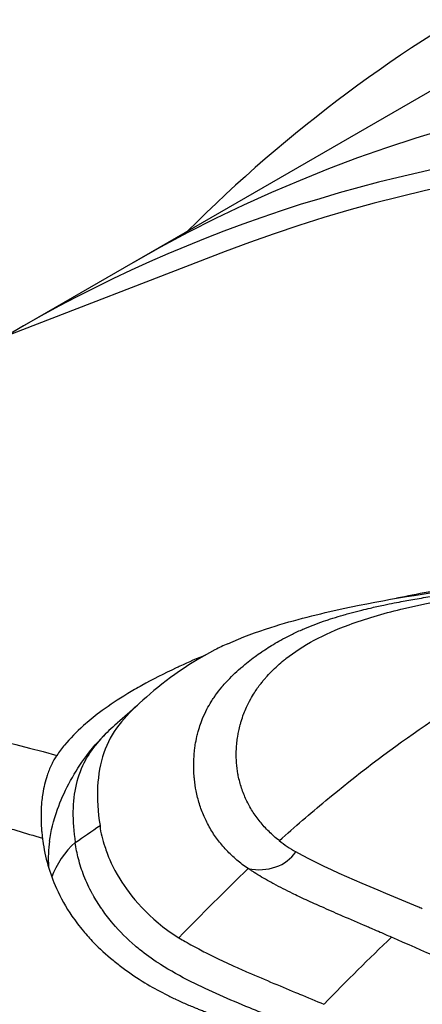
# Model space of a CAD drawing. Header units: millimetres. Extents: x 0 to 4378, y 0 to 2376.
# Tile 639 of 656: x 2596.05 to 2599.81, y 1983.57 to 1992.78. Entities that reach past the tile are written whole.
import ezdxf

# ---------------------------------------------------------------- set-up
doc = ezdxf.new("R2010")
doc.units = ezdxf.units.MM
doc.header["$LTSCALE"] = 0.2
doc.layers.add('01_Object Line', color=4, linetype='Continuous')

# ---------------------------------------------------------------- blocks, each defined once
blk = doc.blocks.new('A$C0a0b2bc4')
for p, q in [((-137.5161217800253, 1133.197269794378), (-141.7587624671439, 1130.747780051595)), ((-139.8400966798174, 1131.461998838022), (-152.5865633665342, 1126.544396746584)), ((-141.4944466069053, 1125.778580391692), (-141.4944466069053, 1125.710949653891)), ((-139.0976952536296, 1125.802480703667), (-139.0977651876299, 1125.802457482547)), ((-139.540365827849, 1125.636822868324), (-139.5404678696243, 1125.636780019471)), ((-140.6727050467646, 1124.960786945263), (-140.6726811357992, 1124.960806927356))]:
    blk.add_line(p, q)
for centre, major_axis, ratio, start_param, end_param in [((-121.1981022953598, 1097.585161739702), (19.5000000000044, -33.77499074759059), 0.5773502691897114, 0, 3.141592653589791), ((-122.2587624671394, 1096.972789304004), (19.50000000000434, -33.77499074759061), 0.5773502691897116, 6.276472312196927, 9.43149095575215), ((-122.2587624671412, 1096.972789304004), (-19.40849923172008, 33.61650676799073), 0.5773502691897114, 5.510668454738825, 6.192985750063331), ((-135.6605070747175, 1128.35495882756), (-3.968025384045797, -2.051040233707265), 0.4764788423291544, 0.2117251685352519, 0.2911001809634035), ((-139.5356216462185, 1126.011582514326), (-0.3986629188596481, 0.03881168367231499), 0.8239261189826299, 1.425128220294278, 2.740369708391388), ((-248.4987527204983, 383.8817336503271), (-116.0826728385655, -743.7781234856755), 0.07458873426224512, 3.237853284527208, 3.247290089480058)]:
    blk.add_ellipse(centre, major_axis=major_axis, ratio=ratio, start_param=start_param, end_param=end_param)
for points, knots in [([(-118.0161217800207, 1132.037473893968), (-120.7675799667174, 1133.585626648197), (-123.4998496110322, 1134.653086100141), (-128.5668448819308, 1135.716485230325), (-130.8824522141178, 1135.777130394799), (-134.4573014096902, 1135.125598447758), (-135.8079754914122, 1134.657901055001), (-138.2002196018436, 1133.376080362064), (-139.2512994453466, 1132.592158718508), (-140.1920808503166, 1131.652140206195)], [1.000000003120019e-06, 1.000000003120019e-06, 1.000000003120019e-06, 1.000000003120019e-06, 1.167440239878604, 1.167440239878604, 2.250649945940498, 2.250649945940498, 2.983249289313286, 2.983249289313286, 3.662658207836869, 3.662658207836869, 3.662658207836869, 3.662658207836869]), ([(-139.8158283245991, 1127.794689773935), (-139.6852306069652, 1127.853577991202), (-139.5493531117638, 1127.902978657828), (-139.1872644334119, 1128.018543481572), (-138.960017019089, 1128.074782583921), (-138.3408035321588, 1128.208687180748), (-137.9564912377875, 1128.268877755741), (-137.2100010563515, 1128.363944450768), (-136.8616380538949, 1128.39847322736), (-136.4175127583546, 1128.42305509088), (-136.3243290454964, 1128.427307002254), (-136.134626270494, 1128.433775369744), (-136.0389095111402, 1128.435670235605), (-135.8400869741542, 1128.436661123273), (-135.7371984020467, 1128.435696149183), (-135.6346085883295, 1128.433238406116)], [0, 0, 0, 0, 0.0433293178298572, 0.0433293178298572, 0.1165032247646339, 0.1165032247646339, 0.246456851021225, 0.246456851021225, 0.3524355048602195, 0.3524355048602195, 0.3803042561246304, 0.3803042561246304, 0.409450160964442, 0.409450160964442, 0.4402949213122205, 0.4402949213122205, 0.4402949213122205, 0.4402949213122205]), ([(-133.0534808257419, 1128.060865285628), (-133.1860423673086, 1128.111321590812), (-133.3255831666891, 1128.15749116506), (-133.4713679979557, 1128.199189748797), (-133.5366836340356, 1128.21787186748), (-133.6032527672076, 1128.235657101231), (-133.6710099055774, 1128.252531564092), (-133.780419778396, 1128.279779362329), (-133.892929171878, 1128.304651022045), (-134.0082668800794, 1128.327095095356), (-134.1234900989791, 1128.349516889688), (-134.2415350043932, 1128.369516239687), (-134.3621220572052, 1128.387061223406), (-134.3879717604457, 1128.390822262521), (-134.4139381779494, 1128.39447065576), (-134.4400184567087, 1128.398006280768), (-134.597185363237, 1128.419312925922), (-134.757998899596, 1128.43645781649), (-134.9217452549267, 1128.449489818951), (-134.9845211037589, 1128.454485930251), (-135.0477282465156, 1128.458877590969), (-135.1113272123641, 1128.462667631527), (-135.2711385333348, 1128.47219123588), (-135.433419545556, 1128.477915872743), (-135.597533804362, 1128.479919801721), (-135.6978424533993, 1128.481144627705), (-135.7988360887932, 1128.480979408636), (-135.9003688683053, 1128.479440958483), (-135.9545693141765, 1128.478619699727), (-136.0089235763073, 1128.477407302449), (-136.0634092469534, 1128.475808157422), (-136.2137504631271, 1128.471395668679), (-136.3645252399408, 1128.464056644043), (-136.5152659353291, 1128.453937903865), (-136.580110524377, 1128.449585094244), (-136.6449489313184, 1128.444717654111), (-136.709744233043, 1128.439346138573), (-136.8451891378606, 1128.428117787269), (-136.9804450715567, 1128.414684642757), (-137.1151673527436, 1128.399146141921), (-137.2388442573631, 1128.384881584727), (-137.3620708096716, 1128.368843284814), (-137.4845833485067, 1128.351113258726), (-137.4955774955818, 1128.349522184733), (-137.5065658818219, 1128.347917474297), (-137.5175483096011, 1128.346299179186), (-137.6605935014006, 1128.325221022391), (-137.8026322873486, 1128.301844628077), (-137.943248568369, 1128.276291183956), (-138.0427089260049, 1128.258216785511), (-138.1410488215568, 1128.23912756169), (-138.2381525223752, 1128.219079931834)], [-1.06416517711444, -1.06416517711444, -1.06416517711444, -1.06416517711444, -1.00798386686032, -1.00798386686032, -1.00798386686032, -0.982813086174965, -0.982813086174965, -0.982813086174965, -0.942168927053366, -0.942168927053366, -0.942168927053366, -0.901565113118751, -0.901565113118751, -0.901565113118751, -0.892861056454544, -0.892861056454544, -0.892861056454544, -0.840408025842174, -0.840408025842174, -0.840408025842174, -0.820298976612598, -0.820298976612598, -0.820298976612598, -0.76976900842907, -0.76976900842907, -0.76976900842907, -0.738884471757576, -0.738884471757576, -0.738884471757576, -0.722397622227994, -0.722397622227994, -0.722397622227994, -0.676905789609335, -0.676905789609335, -0.676905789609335, -0.65733642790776, -0.65733642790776, -0.65733642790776, -0.616429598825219, -0.616429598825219, -0.616429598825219, -0.578876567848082, -0.578876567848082, -0.578876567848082, -0.575506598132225, -0.575506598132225, -0.575506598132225, -0.531613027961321, -0.531613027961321, -0.531613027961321, -0.5005663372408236, -0.5005663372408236, -0.5005663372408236, -0.5005663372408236]), ([(-139.6266047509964, 1125.69160005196), (-139.6648431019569, 1125.717549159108), (-139.6994716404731, 1125.743976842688), (-139.7319297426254, 1125.771454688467), (-139.7666447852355, 1125.800843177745), (-139.7988775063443, 1125.831432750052), (-139.8287084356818, 1125.863075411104), (-139.8588907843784, 1125.89509083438), (-139.8866148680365, 1125.928184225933), (-139.9119841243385, 1125.962211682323), (-139.937621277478, 1125.996598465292), (-139.9608535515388, 1126.031939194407), (-139.9817809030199, 1126.068076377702), (-139.9929805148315, 1126.087415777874), (-140.0035202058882, 1126.106983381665), (-140.0134198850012, 1126.126757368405), (-140.0221911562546, 1126.14427743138), (-140.0304604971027, 1126.161955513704), (-140.0382363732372, 1126.179778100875), (-140.0549410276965, 1126.218065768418), (-140.0693674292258, 1126.257020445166), (-140.0815797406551, 1126.296482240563), (-140.0939102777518, 1126.336326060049), (-140.1039850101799, 1126.376687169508), (-140.111983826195, 1126.417500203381), (-140.1190558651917, 1126.453584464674), (-140.1245014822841, 1126.49002114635), (-140.1281936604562, 1126.526478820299), (-140.1287198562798, 1126.531674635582), (-140.1292105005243, 1126.536870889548), (-140.1296652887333, 1126.542066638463), (-140.1318024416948, 1126.566482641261), (-140.1331304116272, 1126.590892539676), (-140.1337655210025, 1126.615527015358), (-140.1342721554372, 1126.635178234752), (-140.1343687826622, 1126.654971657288), (-140.1341038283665, 1126.674997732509), (-140.1337423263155, 1126.702321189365), (-140.1326824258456, 1126.730020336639), (-140.1307152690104, 1126.757443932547), (-140.1301082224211, 1126.765906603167), (-140.129415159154, 1126.774345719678), (-140.128629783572, 1126.78274780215), (-140.1280298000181, 1126.789166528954), (-140.1273740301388, 1126.795563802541), (-140.1266616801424, 1126.801928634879), (-140.1249166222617, 1126.817520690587), (-140.122831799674, 1126.832918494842), (-140.1204083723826, 1126.848165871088), (-140.1162198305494, 1126.874518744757), (-140.1110460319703, 1126.900425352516), (-140.105023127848, 1126.926105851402), (-140.1013244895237, 1126.941876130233), (-140.0973120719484, 1126.957569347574), (-140.0929892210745, 1126.973146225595), (-140.0911058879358, 1126.979932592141), (-140.0891634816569, 1126.986696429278), (-140.0871619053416, 1126.993435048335), (-140.0806675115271, 1127.015299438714), (-140.0734954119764, 1127.036977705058), (-140.065616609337, 1127.058389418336), (-140.0610617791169, 1127.070767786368), (-140.0562709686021, 1127.083057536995), (-140.0512457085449, 1127.095261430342), (-140.0391731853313, 1127.124579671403), (-140.0257440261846, 1127.153397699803), (-140.0109736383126, 1127.181741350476), (-139.9987268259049, 1127.205242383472), (-139.9855585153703, 1127.228417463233), (-139.9714794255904, 1127.251252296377), (-139.9629667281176, 1127.26505901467), (-139.9541211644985, 1127.278741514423), (-139.9449460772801, 1127.292298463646), (-139.9410140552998, 1127.298108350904), (-139.9370215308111, 1127.303895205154), (-139.9329676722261, 1127.309660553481), (-139.9142762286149, 1127.336243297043), (-139.8942840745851, 1127.362357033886), (-139.8728842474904, 1127.38799808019), (-139.8715905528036, 1127.389548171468), (-139.8702917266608, 1127.391096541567), (-139.8689877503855, 1127.392643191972), (-139.8563275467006, 1127.407659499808), (-139.8431885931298, 1127.422513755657), (-139.8296349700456, 1127.437211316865), (-139.8093629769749, 1127.459194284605), (-139.7881642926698, 1127.480827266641), (-139.7660815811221, 1127.50215116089), (-139.7439988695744, 1127.523475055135), (-139.7210330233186, 1127.544489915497), (-139.6971946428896, 1127.565236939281), (-139.6943187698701, 1127.567739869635), (-139.6914301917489, 1127.570238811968), (-139.68852901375, 1127.572733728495), (-139.6685063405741, 1127.589952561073), (-139.6478870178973, 1127.606979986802), (-139.626692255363, 1127.623819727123), (-139.605497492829, 1127.640659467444), (-139.5837275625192, 1127.657311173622), (-139.5613594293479, 1127.673773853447), (-139.5417421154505, 1127.688211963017), (-139.5215893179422, 1127.702542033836), (-139.5009573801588, 1127.716703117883), (-139.4910220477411, 1127.723522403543), (-139.4809751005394, 1127.730302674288), (-139.4708200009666, 1127.737038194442), (-139.4498081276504, 1127.75097463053), (-139.4283341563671, 1127.764718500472), (-139.4063049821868, 1127.778217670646), (-139.3840141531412, 1127.791877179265), (-139.3611930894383, 1127.805289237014), (-139.3378821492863, 1127.818438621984), (-139.3131174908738, 1127.832408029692), (-139.2878000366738, 1127.846081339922), (-139.2618668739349, 1127.859457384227), (-139.2455935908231, 1127.867850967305), (-139.2290769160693, 1127.876127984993), (-139.2122911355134, 1127.884292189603), (-139.2051185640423, 1127.887780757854), (-139.1978967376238, 1127.891248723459), (-139.1906348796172, 1127.894691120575), (-139.1730400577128, 1127.903031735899), (-139.1551943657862, 1127.911229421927), (-139.1370965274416, 1127.919280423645), (-139.1212772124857, 1127.926317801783), (-139.1052651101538, 1127.933243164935), (-139.0890567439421, 1127.940056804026), (-139.0578599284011, 1127.9531712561), (-139.0259383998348, 1127.965871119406), (-138.9932999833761, 1127.978160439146), (-138.962499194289, 1127.989757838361), (-138.9310585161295, 1128.00099021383), (-138.8990110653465, 1128.011863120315), (-138.8848313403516, 1128.016673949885), (-138.8705333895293, 1128.021414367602), (-138.8561212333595, 1128.026085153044), (-138.82515904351, 1128.036119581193), (-138.7937747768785, 1128.045815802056), (-138.7619719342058, 1128.055202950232), (-138.7464016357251, 1128.059798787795), (-138.7307323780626, 1128.064320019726), (-138.7149681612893, 1128.068769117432), (-138.6973804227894, 1128.073732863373), (-138.679674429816, 1128.07860680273), (-138.6618590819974, 1128.08339369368), (-138.6296950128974, 1128.092036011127), (-138.5971654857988, 1128.100397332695), (-138.5642788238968, 1128.108507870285), (-138.5375120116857, 1128.115109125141), (-138.5105119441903, 1128.121543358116), (-138.4833003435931, 1128.127823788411), (-138.4631974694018, 1128.132463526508), (-138.4429804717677, 1128.137019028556), (-138.4226655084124, 1128.141494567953), (-138.4014819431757, 1128.146161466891), (-138.3801876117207, 1128.150742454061), (-138.3587804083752, 1128.155246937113), (-138.3418902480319, 1128.158800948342), (-138.3249298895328, 1128.16230734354), (-138.3078994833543, 1128.165769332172), (-138.2770034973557, 1128.172049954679), (-138.245877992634, 1128.178184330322), (-138.2145270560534, 1128.18418841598), (-138.1657095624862, 1128.193537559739), (-138.1163043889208, 1128.202558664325), (-138.0664108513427, 1128.211300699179), (-138.013074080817, 1128.220646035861), (-137.95919942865, 1128.229679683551), (-137.904890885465, 1128.238412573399), (-137.8690504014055, 1128.24417577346), (-137.8330217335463, 1128.249807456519), (-137.7968419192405, 1128.255306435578), (-137.7907648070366, 1128.256230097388), (-137.7846834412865, 1128.257150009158), (-137.7785980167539, 1128.258066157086), (-137.7477665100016, 1128.262707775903), (-137.7168083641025, 1128.267256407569), (-137.6857334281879, 1128.271710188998), (-137.6371620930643, 1128.278671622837), (-137.5883053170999, 1128.28540153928), (-137.5392026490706, 1128.291890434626), (-137.479216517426, 1128.299817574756), (-137.4188638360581, 1128.30738479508), (-137.358187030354, 1128.314583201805), (-137.3352843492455, 1128.317300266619), (-137.3123353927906, 1128.31996475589), (-137.2893420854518, 1128.322575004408), (-137.2297318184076, 1128.329342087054), (-137.1698227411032, 1128.335741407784), (-137.1097327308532, 1128.34170406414), (-137.0880952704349, 1128.343851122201), (-137.0664328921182, 1128.3459413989), (-137.0447518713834, 1128.34797123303), (-137.0189232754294, 1128.350389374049), (-136.9930682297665, 1128.3527216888), (-136.9671883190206, 1128.354977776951), (-136.9156001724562, 1128.35947498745), (-136.8639175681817, 1128.363669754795), (-136.8121610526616, 1128.367644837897), (-136.7504779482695, 1128.372382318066), (-136.6886713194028, 1128.376828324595), (-136.6268403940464, 1128.380591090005), (-136.60789607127, 1128.381743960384), (-136.5889493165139, 1128.382832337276), (-136.5700031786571, 1128.383844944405), (-136.5524448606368, 1128.384783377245), (-136.5348870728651, 1128.385656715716), (-136.5173312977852, 1128.386468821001), (-136.4883952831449, 1128.387807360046), (-136.4594677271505, 1128.388979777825), (-136.4305624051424, 1128.390005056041), (-136.4002828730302, 1128.391079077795), (-136.3700381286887, 1128.391990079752), (-136.3398302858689, 1128.392761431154), (-136.3311285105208, 1128.392983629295), (-136.3224297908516, 1128.393194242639), (-136.3137341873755, 1128.393393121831), (-136.2472093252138, 1128.394914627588), (-136.1808774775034, 1128.395747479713), (-136.1148496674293, 1128.395809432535), (-136.0977571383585, 1128.395825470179), (-136.0806849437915, 1128.395789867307), (-136.063634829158, 1128.395702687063), (-136.0072087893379, 1128.395414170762), (-135.9510221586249, 1128.394561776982), (-135.8951329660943, 1128.393148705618), (-135.8231042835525, 1128.391327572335), (-135.7515703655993, 1128.388574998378), (-135.6806401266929, 1128.384878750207), (-135.6104628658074, 1128.381221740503), (-135.5408769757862, 1128.376639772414), (-135.4720444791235, 1128.371114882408), (-135.4037736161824, 1128.365635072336), (-135.336205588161, 1128.359237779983), (-135.2694234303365, 1128.351926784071), (-135.2188140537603, 1128.346386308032), (-135.1686555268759, 1128.340321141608), (-135.118977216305, 1128.333733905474), (-135.103531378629, 1128.331685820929), (-135.0881339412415, 1128.329587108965), (-135.0727861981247, 1128.327437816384), (-135.0084254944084, 1128.318424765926), (-134.9449393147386, 1128.308521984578), (-134.8824153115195, 1128.297736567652), (-134.8201908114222, 1128.287002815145), (-134.7589179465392, 1128.275394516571), (-134.6987446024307, 1128.262922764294)], [6.83820968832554, 6.83820968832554, 6.83820968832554, 6.83820968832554, 7.03519632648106, 7.03519632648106, 7.03519632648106, 7.24588022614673, 7.24588022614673, 7.24588022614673, 7.45904605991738, 7.45904605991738, 7.45904605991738, 7.67446290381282, 7.67446290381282, 7.67446290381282, 7.78974672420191, 7.78974672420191, 7.78974672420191, 7.89189000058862, 7.89189000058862, 7.89189000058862, 8.11132098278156, 8.11132098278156, 8.11132098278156, 8.33287624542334, 8.33287624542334, 8.33287624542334, 8.52876116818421, 8.52876116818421, 8.52876116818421, 8.55667797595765, 8.55667797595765, 8.55667797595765, 8.68786538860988, 8.68786538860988, 8.68786538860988, 8.79251517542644, 8.79251517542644, 8.79251517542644, 8.93529871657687, 8.93529871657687, 8.93529871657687, 8.97936041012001, 8.97936041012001, 8.97936041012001, 9.013021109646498, 9.013021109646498, 9.013021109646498, 9.09548039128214, 9.09548039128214, 9.09548039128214, 9.23799927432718, 9.23799927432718, 9.23799927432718, 9.32551947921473, 9.32551947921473, 9.32551947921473, 9.36364934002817, 9.36364934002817, 9.36364934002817, 9.487366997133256, 9.487366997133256, 9.487366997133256, 9.55888965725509, 9.55888965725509, 9.55888965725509, 9.73071339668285, 9.73071339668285, 9.73071339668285, 9.87318041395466, 9.87318041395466, 9.87318041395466, 9.9593208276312, 9.9593208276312, 9.9593208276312, 9.99623666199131, 9.99623666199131, 9.99623666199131, 10.1664473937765, 10.1664473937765, 10.1664473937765, 10.1767372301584, 10.1767372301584, 10.1767372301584, 10.2766404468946, 10.2766404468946, 10.2766404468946, 10.4260645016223, 10.4260645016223, 10.4260645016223, 10.57548855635, 10.57548855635, 10.57548855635, 10.5935151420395, 10.5935151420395, 10.5935151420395, 10.7179268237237, 10.7179268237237, 10.7179268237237, 10.842338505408, 10.842338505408, 10.842338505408, 10.9514501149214, 10.9514501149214, 10.9514501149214, 11.0039929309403, 11.0039929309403, 11.0039929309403, 11.1127090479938, 11.1127090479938, 11.1127090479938, 11.222716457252, 11.222716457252, 11.222716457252, 11.3395841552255, 11.3395841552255, 11.3395841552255, 11.4129196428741, 11.4129196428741, 11.4129196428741, 11.4442559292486, 11.4442559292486, 11.4442559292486, 11.52018090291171, 11.52018090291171, 11.52018090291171, 11.5865468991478, 11.5865468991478, 11.5865468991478, 11.7142838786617, 11.7142838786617, 11.7142838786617, 11.8348289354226, 11.8348289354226, 11.8348289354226, 11.8881653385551, 11.8881653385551, 11.8881653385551, 12.0027499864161, 12.0027499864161, 12.0027499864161, 12.05884928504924, 12.05884928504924, 12.05884928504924, 12.1214378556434, 12.1214378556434, 12.1214378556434, 12.2344361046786, 12.2344361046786, 12.2344361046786, 12.3264066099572, 12.3264066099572, 12.3264066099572, 12.3943508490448, 12.3943508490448, 12.3943508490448, 12.4652001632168, 12.4652001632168, 12.4652001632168, 12.5210998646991, 12.5210998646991, 12.5210998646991, 12.6225112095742, 12.6225112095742, 12.6225112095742, 12.7804218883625, 12.7804218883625, 12.7804218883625, 12.9492302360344, 12.9492302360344, 12.9492302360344, 13.0606339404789, 13.0606339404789, 13.0606339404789, 13.0793463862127, 13.0793463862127, 13.0793463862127, 13.1741520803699, 13.1741520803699, 13.1741520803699, 13.3223370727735, 13.3223370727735, 13.3223370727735, 13.5033668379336, 13.5033668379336, 13.5033668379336, 13.571697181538, 13.571697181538, 13.571697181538, 13.7488439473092, 13.7488439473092, 13.7488439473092, 13.81263169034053, 13.81263169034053, 13.81263169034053, 13.8886220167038, 13.8886220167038, 13.8886220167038, 14.0400985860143, 14.0400985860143, 14.0400985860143, 14.2206274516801, 14.2206274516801, 14.2206274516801, 14.27593953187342, 14.27593953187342, 14.27593953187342, 14.3271999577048, 14.3271999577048, 14.3271999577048, 14.4116891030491, 14.4116891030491, 14.4116891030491, 14.50019501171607, 14.50019501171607, 14.50019501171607, 14.5256903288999, 14.5256903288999, 14.5256903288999, 14.72073975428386, 14.72073975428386, 14.72073975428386, 14.7712319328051, 14.7712319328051, 14.7712319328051, 14.9383319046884, 14.9383319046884, 14.9383319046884, 15.1536864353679, 15.1536864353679, 15.1536864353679, 15.3667548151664, 15.3667548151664, 15.3667548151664, 15.5780846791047, 15.5780846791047, 15.5780846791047, 15.7382363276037, 15.7382363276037, 15.7382363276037, 15.7880302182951, 15.7880302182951, 15.7880302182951, 15.9968407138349, 15.9968407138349, 15.9968407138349, 16.2046509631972, 16.2046509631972, 16.2046509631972, 16.2046509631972]), ([(-138.1974792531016, 1128.117186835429), (-137.6827076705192, 1128.242267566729), (-137.0871825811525, 1128.309909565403), (-135.9710018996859, 1128.360504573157), (-135.4479307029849, 1128.332522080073), (-134.9912625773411, 1128.241210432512)], [12.5176173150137, 12.5176173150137, 12.5176173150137, 12.5176173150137, 14.4105881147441, 14.4105881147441, 16.12230367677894, 16.12230367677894, 16.12230367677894, 16.12230367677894]), ([(-139.3339459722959, 1125.952578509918), (-139.1900416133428, 1126.081461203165), (-139.0454045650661, 1126.206445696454), (-138.3238283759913, 1126.805152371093), (-137.7330663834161, 1127.217421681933), (-137.1349213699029, 1127.53795226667), (-137.1251057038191, 1127.543185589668), (-136.5172525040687, 1127.86561234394), (-135.9220257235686, 1128.082035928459), (-135.2319587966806, 1128.210751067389), (-135.1107666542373, 1128.22844862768), (-134.99097688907, 1128.241153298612)], [-8.25646012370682, -8.25646012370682, -8.25646012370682, -8.25646012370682, -7.62461756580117, -7.62461756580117, -5.1247003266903, -5.1247003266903, -5.08298886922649, -5.08298886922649, -2.54144219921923, -2.54144219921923, -1.99300458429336, -1.99300458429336, -1.99300458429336, -1.99300458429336]), ([(-139.273390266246, 1127.654842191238), (-139.116360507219, 1127.778470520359), (-138.9193243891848, 1127.88536599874), (-138.5316981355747, 1128.027400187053), (-138.3690762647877, 1128.075485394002), (-138.1974792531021, 1128.117186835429)], [10.8899314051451, 10.8899314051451, 10.8899314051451, 10.8899314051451, 11.8864619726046, 11.8864619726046, 12.5176173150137, 12.5176173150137, 12.5176173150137, 12.5176173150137]), ([(-139.8171743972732, 1127.793685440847), (-139.8582496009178, 1127.775531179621), (-139.8981128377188, 1127.756597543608), (-140.2138109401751, 1127.594404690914), (-140.4347122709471, 1127.423493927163), (-140.7864931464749, 1127.109027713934), (-140.9096262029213, 1126.966160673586), (-141.0413185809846, 1126.579534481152), (-141.0519350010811, 1126.351133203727), (-141.0107638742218, 1126.093888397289)], [27.24557207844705, 27.24557207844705, 27.24557207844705, 27.24557207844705, 27.4303600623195, 27.4303600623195, 28.758819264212, 28.758819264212, 30.0872784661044, 30.0872784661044, 31.4157376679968, 31.4157376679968, 31.4157376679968, 31.4157376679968]), ([(-152.5865033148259, 1126.544279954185), (-151.5096350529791, 1126.959213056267), (-150.3615855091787, 1127.247603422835), (-146.7743608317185, 1127.716044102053), (-144.1553207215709, 1127.498680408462), (-141.4144501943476, 1126.750004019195)], [-0.167851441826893, -0.167851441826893, -0.167851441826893, -0.167851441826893, -0.112312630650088, -0.112312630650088, -1.112104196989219e-07, -1.112104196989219e-07, -1.112104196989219e-07, -1.112104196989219e-07]), ([(-140.0142153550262, 1127.692786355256), (-140.014413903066, 1127.692704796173), (-140.0146124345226, 1127.69262323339), (-140.0148109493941, 1127.692541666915), (-140.1009881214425, 1127.657132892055), (-140.1840427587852, 1127.621028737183), (-140.2638553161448, 1127.584305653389), (-140.2752620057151, 1127.579057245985), (-140.28660241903, 1127.5737961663), (-140.2978761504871, 1127.568522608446), (-140.4120868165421, 1127.515097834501), (-140.5194640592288, 1127.460397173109), (-140.6196166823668, 1127.40461259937), (-140.6654020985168, 1127.379110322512), (-140.7096772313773, 1127.353380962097), (-140.7524025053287, 1127.327440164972), (-140.7646481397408, 1127.320005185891), (-140.7767611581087, 1127.312556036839), (-140.7887409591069, 1127.305093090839), (-140.8708790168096, 1127.253924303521), (-140.9467605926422, 1127.202107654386), (-141.016255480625, 1127.149763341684), (-141.0695641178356, 1127.10961069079), (-141.1191141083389, 1127.069146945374), (-141.1648328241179, 1127.028417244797), (-141.2321134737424, 1126.968478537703), (-141.2910918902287, 1126.907966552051), (-141.3415902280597, 1126.847018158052), (-141.3682528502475, 1126.814838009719), (-141.3925507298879, 1126.782535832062), (-141.4144501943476, 1126.750004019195)], [-0.2888575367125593, -0.2888575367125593, -0.2888575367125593, -0.2888575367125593, -0.28877422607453, -0.28877422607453, -0.28877422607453, -0.252608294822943, -0.252608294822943, -0.252608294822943, -0.247439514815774, -0.247439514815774, -0.247439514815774, -0.195076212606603, -0.195076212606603, -0.195076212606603, -0.171137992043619, -0.171137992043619, -0.171137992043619, -0.16427697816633, -0.16427697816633, -0.16427697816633, -0.117235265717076, -0.117235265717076, -0.117235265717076, -0.0811501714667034, -0.0811501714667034, -0.0811501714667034, -0.0280465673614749, -0.0280465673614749, -0.0280465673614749, -8.3903861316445e-06, -8.3903861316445e-06, -8.3903861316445e-06, -8.3903861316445e-06]), ([(-139.3339459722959, 1125.952578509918), (-139.3690502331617, 1125.979452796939), (-139.4011782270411, 1126.007827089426), (-139.4310365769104, 1126.037204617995), (-139.4613058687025, 1126.06698647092), (-139.489243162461, 1126.097799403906), (-139.5148742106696, 1126.129516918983), (-139.5408259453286, 1126.161631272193), (-139.5644136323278, 1126.194673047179), (-139.5856833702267, 1126.228511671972), (-139.6072349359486, 1126.262798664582), (-139.6264062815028, 1126.297903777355), (-139.643248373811, 1126.333669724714), (-139.6603270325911, 1126.369938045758), (-139.675083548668, 1126.406877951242), (-139.6874831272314, 1126.444350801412), (-139.7000796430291, 1126.482418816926), (-139.7102439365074, 1126.521032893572), (-139.718007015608, 1126.560005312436), (-139.7191438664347, 1126.565712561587), (-139.720229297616, 1126.571427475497), (-139.7212634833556, 1126.577149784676), (-139.7274249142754, 1126.611241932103), (-139.7317685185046, 1126.645599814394), (-139.7343387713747, 1126.680165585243), (-139.7367374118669, 1126.712423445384), (-139.7375892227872, 1126.744857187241), (-139.7369339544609, 1126.777194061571), (-139.7367489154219, 1126.786325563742), (-139.7364598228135, 1126.795449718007), (-139.7360559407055, 1126.80456121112), (-139.7350823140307, 1126.82652601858), (-139.7334405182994, 1126.848421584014), (-139.7310852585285, 1126.870411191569), (-139.7290548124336, 1126.889368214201), (-139.726494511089, 1126.908394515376), (-139.7233833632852, 1126.92756229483), (-139.723100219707, 1126.929306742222), (-139.7228125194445, 1126.931052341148), (-139.7225202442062, 1126.932799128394), (-139.7200036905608, 1126.947839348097), (-139.7171472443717, 1126.962964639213), (-139.7139916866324, 1126.978056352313), (-139.7098823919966, 1126.997709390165), (-139.7051860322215, 1127.017367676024), (-139.6999634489, 1127.036809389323), (-139.6972708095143, 1127.046833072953), (-139.6944381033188, 1127.056800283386), (-139.6914719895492, 1127.06668631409), (-139.6844264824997, 1127.09016892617), (-139.6766263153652, 1127.113199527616), (-139.6680080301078, 1127.135942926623), (-139.6672405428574, 1127.137968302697), (-139.6664665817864, 1127.139991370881), (-139.6656861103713, 1127.142012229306), (-139.6581587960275, 1127.161502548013), (-139.65003967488, 1127.180784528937), (-139.6413078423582, 1127.199929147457), (-139.6294149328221, 1127.226004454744), (-139.6163871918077, 1127.251815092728), (-139.6022458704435, 1127.277237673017), (-139.591178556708, 1127.297133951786), (-139.5794291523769, 1127.316793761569), (-139.5670029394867, 1127.336182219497), (-139.5479548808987, 1127.365902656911), (-139.527316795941, 1127.394988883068), (-139.5050783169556, 1127.423480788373), (-139.4972843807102, 1127.433466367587), (-139.489293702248, 1127.443379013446), (-139.4811051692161, 1127.453220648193), (-139.4740118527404, 1127.461745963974), (-139.4667703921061, 1127.470215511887), (-139.4593811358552, 1127.478629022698), (-139.4435824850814, 1127.496617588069), (-139.4271089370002, 1127.514349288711), (-139.4099573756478, 1127.53182169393), (-139.3902778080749, 1127.551869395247), (-139.3697046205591, 1127.571575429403), (-139.3482510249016, 1127.590925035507), (-139.3302267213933, 1127.6071816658), (-139.3115809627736, 1127.62318710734), (-139.2923164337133, 1127.638945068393), (-139.2858144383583, 1127.644263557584), (-139.2792438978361, 1127.649554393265), (-139.273390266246, 1127.654842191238)], [7.14160030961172, 7.14160030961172, 7.14160030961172, 7.14160030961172, 7.36430774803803, 7.36430774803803, 7.36430774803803, 7.59008031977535, 7.59008031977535, 7.59008031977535, 7.81867767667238, 7.81867767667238, 7.81867767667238, 8.05030398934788, 8.05030398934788, 8.05030398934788, 8.28518375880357, 8.28518375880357, 8.28518375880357, 8.523794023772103, 8.523794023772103, 8.523794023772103, 8.55873689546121, 8.55873689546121, 8.55873689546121, 8.76691815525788, 8.76691815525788, 8.76691815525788, 8.96119942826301, 8.96119942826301, 8.96119942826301, 9.01606186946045, 9.01606186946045, 9.01606186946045, 9.14831713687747, 9.14831713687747, 9.14831713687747, 9.26233309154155, 9.26233309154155, 9.26233309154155, 9.27270961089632, 9.27270961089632, 9.27270961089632, 9.3620537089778, 9.3620537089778, 9.3620537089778, 9.47840119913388, 9.47840119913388, 9.47840119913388, 9.53838718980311, 9.53838718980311, 9.53838718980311, 9.68087387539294, 9.68087387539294, 9.68087387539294, 9.69356279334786, 9.69356279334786, 9.69356279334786, 9.81594200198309, 9.81594200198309, 9.81594200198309, 9.98262463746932, 9.98262463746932, 9.98262463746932, 10.1130741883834, 10.1130741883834, 10.1130741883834, 10.3130394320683, 10.3130394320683, 10.3130394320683, 10.3831213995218, 10.3831213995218, 10.3831213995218, 10.4438299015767, 10.4438299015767, 10.4438299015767, 10.5736281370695, 10.5736281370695, 10.5736281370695, 10.7225576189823, 10.7225576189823, 10.7225576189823, 10.8476811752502, 10.8476811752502, 10.8476811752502, 10.8899117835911, 10.8899117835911, 10.8899117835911, 10.8899117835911]), ([(-140.8473160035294, 1127.055356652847), (-140.8497315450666, 1127.053220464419), (-140.8521370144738, 1127.051085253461), (-140.8545324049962, 1127.048951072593), (-140.9055645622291, 1127.003483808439), (-140.9520284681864, 1126.958478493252), (-140.993878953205, 1126.914411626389), (-140.996009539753, 1126.912168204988), (-140.9981329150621, 1126.909922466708), (-141.0002480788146, 1126.907675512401), (-141.001328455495, 1126.906527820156), (-141.002405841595, 1126.905380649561), (-141.0034802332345, 1126.904234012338), (-141.0525692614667, 1126.851844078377), (-141.0948531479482, 1126.795934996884), (-141.1301478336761, 1126.736212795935), (-141.136182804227, 1126.726001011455), (-141.1420131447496, 1126.715678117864), (-141.1476378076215, 1126.705242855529), (-141.1857804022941, 1126.63447808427), (-141.2145596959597, 1126.55845035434), (-141.2339706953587, 1126.476446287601), (-141.2525428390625, 1126.397986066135), (-141.2625418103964, 1126.314054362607), (-141.2639715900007, 1126.223999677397), (-141.2654013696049, 1126.133944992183), (-141.2582644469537, 1126.037766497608), (-141.2423577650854, 1125.934753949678)], [-39.61441151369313, -39.61441151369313, -39.61441151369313, -39.61441151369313, -39.5958989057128, -39.5958989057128, -39.5958989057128, -39.2015004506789, -39.2015004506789, -39.2015004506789, -39.181421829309, -39.181421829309, -39.181421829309, -39.1711661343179, -39.1711661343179, -39.1711661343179, -38.7025827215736, -38.7025827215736, -38.7025827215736, -38.6224605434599, -38.6224605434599, -38.6224605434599, -38.0791270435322, -38.0791270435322, -38.0791270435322, -37.5592739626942, -37.5592739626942, -37.5592739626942, -37.0394208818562, -37.0394208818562, -37.0394208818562, -37.0394208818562]), ([(-159.0223150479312, 1121.934010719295), (-158.9794584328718, 1121.984299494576), (-158.9372009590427, 1122.033234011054), (-158.8064249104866, 1122.182846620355), (-158.7201847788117, 1122.278799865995), (-158.55006565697, 1122.463766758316), (-158.46651329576, 1122.552204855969), (-158.309322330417, 1122.715038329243), (-158.2354760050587, 1122.789749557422), (-158.09535339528, 1122.928902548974), (-158.0291089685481, 1122.993301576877), (-157.9048364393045, 1123.11217222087), (-157.8468288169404, 1123.166619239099), (-157.7374981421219, 1123.267842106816), (-157.686528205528, 1123.314232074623), (-157.596122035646, 1123.395580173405), (-157.5563330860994, 1123.430892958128), (-157.4861690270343, 1123.492640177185), (-157.4557912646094, 1123.519077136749), (-157.4046379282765, 1123.563337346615), (-157.3838571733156, 1123.5811652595), (-157.366104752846, 1123.596347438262), (-157.3643436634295, 1123.597852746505), (-157.3626463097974, 1123.599302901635), (-157.3053606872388, 1123.648245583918), (-157.2429824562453, 1123.700762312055), (-157.1080878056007, 1123.812067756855), (-157.0356347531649, 1123.870816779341), (-156.8809036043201, 1123.993433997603), (-156.7987630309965, 1124.057227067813), (-156.6242731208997, 1124.189303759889), (-156.5320192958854, 1124.257543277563), (-156.33794154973, 1124.397043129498), (-156.2363075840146, 1124.468232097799), (-156.0246560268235, 1124.611878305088), (-155.9149443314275, 1124.684247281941), (-155.7996503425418, 1124.757742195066), (-155.6904741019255, 1124.827337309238), (-155.585654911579, 1124.891976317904), (-155.3847690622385, 1125.012492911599), (-155.2887499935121, 1125.068324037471), (-155.1065292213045, 1125.171628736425), (-155.0203313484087, 1125.219099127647), (-154.8583134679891, 1125.306316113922), (-154.782481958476, 1125.34607135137), (-154.6415926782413, 1125.418474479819), (-154.5765128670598, 1125.451137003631), (-154.4574683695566, 1125.509882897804), (-154.4034618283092, 1125.535991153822), (-154.3066013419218, 1125.582184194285), (-154.2637229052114, 1125.602282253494), (-154.1892572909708, 1125.636835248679), (-154.1576382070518, 1125.651306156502), (-154.116200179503, 1125.670150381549), (-154.1027404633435, 1125.676237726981), (-154.0912788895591, 1125.681406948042), (-153.9993650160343, 1125.722860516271), (-153.9069238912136, 1125.763297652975), (-152.7027469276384, 1126.273800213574), (-151.5201868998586, 1126.597639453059), (-150.2899150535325, 1126.78102662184), (-150.124806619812, 1126.805638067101), (-149.9529803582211, 1126.828587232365), (-149.5988519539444, 1126.86971417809), (-149.4167922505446, 1126.887969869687), (-149.0428353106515, 1126.918869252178), (-148.8511872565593, 1126.931611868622), (-148.4607694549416, 1126.950623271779), (-148.2623831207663, 1126.957073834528), (-147.8565926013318, 1126.963088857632), (-147.6493893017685, 1126.962764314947), (-147.2229119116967, 1126.954497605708), (-147.0036345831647, 1126.946553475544), (-146.5530574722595, 1126.922007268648), (-146.3217574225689, 1126.905405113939), (-146.0844763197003, 1126.883939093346), (-145.9776540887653, 1126.874275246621), (-145.8639128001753, 1126.863119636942), (-145.6235502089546, 1126.837229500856), (-145.4970479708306, 1126.822526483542), (-145.2324592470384, 1126.789001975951), (-145.0945937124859, 1126.770250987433), (-144.8071204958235, 1126.727937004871), (-144.6576603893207, 1126.704429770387), (-144.348490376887, 1126.652121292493), (-144.1890150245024, 1126.623423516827), (-143.958955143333, 1126.579146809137), (-143.8937218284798, 1126.566291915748), (-143.6445725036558, 1126.515982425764), (-143.4543805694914, 1126.475234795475), (-143.0624074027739, 1126.385762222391), (-142.8608276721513, 1126.337157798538), (-142.4491084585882, 1126.231937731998), (-142.2393167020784, 1126.175556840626), (-141.8683776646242, 1126.070436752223), (-141.7104086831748, 1126.024099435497), (-141.5491568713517, 1125.975078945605)], [-0.2964944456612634, -0.2964944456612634, -0.2964944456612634, -0.2964944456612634, -0.294293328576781, -0.294293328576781, -0.28957862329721, -0.28957862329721, -0.284631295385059, -0.284631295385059, -0.279818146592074, -0.279818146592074, -0.274985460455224, -0.274985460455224, -0.270140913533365, -0.270140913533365, -0.265105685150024, -0.265105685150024, -0.260253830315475, -0.260253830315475, -0.255403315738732, -0.255403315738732, -0.250555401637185, -0.250555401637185, -0.25, -0.25, -0.25, -0.244643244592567, -0.244643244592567, -0.239318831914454, -0.239318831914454, -0.234062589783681, -0.234062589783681, -0.228852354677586, -0.228852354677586, -0.223731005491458, -0.223731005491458, -0.21875, -0.21875, -0.21875, -0.215114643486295, -0.215114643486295, -0.211460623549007, -0.211460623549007, -0.207805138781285, -0.207805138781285, -0.20415370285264, -0.20415370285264, -0.200509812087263, -0.200509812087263, -0.196879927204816, -0.196879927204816, -0.193258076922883, -0.193258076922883, -0.189646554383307, -0.189646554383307, -0.1875, -0.1875, -0.1875, -0.182675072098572, -0.182675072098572, -0.125, -0.125, -0.125, -0.115586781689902, -0.115586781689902, -0.106342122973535, -0.106342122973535, -0.0972713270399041, -0.0972713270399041, -0.0884714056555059, -0.0884714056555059, -0.0798157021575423, -0.0798157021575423, -0.0711578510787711, -0.0711578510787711, -0.0625, -0.0625, -0.0625, -0.0555048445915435, -0.0555048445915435, -0.0485698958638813, -0.0485698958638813, -0.0417474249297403, -0.0417474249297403, -0.0350009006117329, -0.0350009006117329, -0.0283766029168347, -0.0283766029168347, -0.0258077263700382, -0.0258077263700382, -0.0187053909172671, -0.0187053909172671, -0.0117034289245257, -0.0117034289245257, -0.00487948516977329, -0.00487948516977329, -4.681868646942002e-07, -4.681868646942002e-07, -4.681868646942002e-07, -4.681868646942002e-07]), ([(-141.4826236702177, 1125.947731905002), (-141.4692909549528, 1126.041160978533), (-141.4456753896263, 1126.140226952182), (-141.3523489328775, 1126.401333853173), (-141.2624179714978, 1126.572429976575), (-141.0914802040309, 1126.811538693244), (-141.0176459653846, 1126.891881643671), (-140.9524080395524, 1126.956867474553)], [0, 0, 0, 0, 0.04387649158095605, 0.04387649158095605, 0.1087489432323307, 0.1087489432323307, 0.1543392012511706, 0.1543392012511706, 0.1543392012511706, 0.1543392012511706]), ([(-141.4144501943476, 1126.750004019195), (-141.4158915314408, 1126.747886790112), (-141.4173275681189, 1126.745735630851), (-141.4261690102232, 1126.732317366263), (-141.4337168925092, 1126.720118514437), (-141.4497998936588, 1126.692022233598), (-141.4578841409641, 1126.676655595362), (-141.4807846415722, 1126.629221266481), (-141.4943113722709, 1126.595734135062), (-141.5235492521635, 1126.508065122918), (-141.5370480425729, 1126.451910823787), (-141.5495812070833, 1126.37271691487), (-141.5522673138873, 1126.352458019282), (-141.5604670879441, 1126.276338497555), (-141.5630312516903, 1126.218525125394), (-141.561712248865, 1126.129069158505), (-141.5604132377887, 1126.098818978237), (-141.5571743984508, 1126.052860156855), (-141.5558797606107, 1126.037444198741), (-141.5527228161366, 1126.005019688), (-141.5509539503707, 1125.989376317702), (-141.5491568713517, 1125.975078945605)], [-0.132494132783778, -0.132494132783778, -0.132494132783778, -0.132494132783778, -0.130784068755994, -0.130784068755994, -0.122006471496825, -0.122006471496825, -0.112156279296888, -0.112156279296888, -0.0925366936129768, -0.0925366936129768, -0.0633197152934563, -0.0633197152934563, -0.0535104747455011, -0.0535104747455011, -0.0270584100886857, -0.0270584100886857, -0.0138409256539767, -0.0138409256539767, -0.0072316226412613, -0.0072316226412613, -1.88247703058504e-05, -1.88247703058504e-05, -1.88247703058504e-05, -1.88247703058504e-05]), ([(-141.0107638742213, 1126.093888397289), (-141.0071902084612, 1126.022783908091), (-140.9865835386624, 1125.961185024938), (-140.9595590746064, 1125.876328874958), (-140.9524286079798, 1125.855244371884), (-140.9307228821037, 1125.79646041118), (-140.8958785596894, 1125.707986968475), (-140.7301089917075, 1125.439606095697), (-140.5591571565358, 1125.221694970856), (-140.2743050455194, 1125.044578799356)], [1.00000016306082e-06, 1.00000016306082e-06, 1.00000016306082e-06, 1.00000016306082e-06, 0.03511846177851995, 0.03511846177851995, 0.04678843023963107, 0.04678843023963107, 0.06794488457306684, 0.06794488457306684, 0.09704678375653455, 0.09704678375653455, 0.09704678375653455, 0.09704678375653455]), ([(-141.5491568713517, 1125.975078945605), (-141.5482618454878, 1125.967387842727), (-141.5472657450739, 1125.959761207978), (-141.5462188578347, 1125.952151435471), (-141.5355098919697, 1125.874308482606), (-141.5194852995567, 1125.798230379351), (-141.4982440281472, 1125.724010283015), (-141.4769474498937, 1125.649596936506), (-141.450403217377, 1125.577052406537), (-141.4186944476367, 1125.50648148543), (-141.3783909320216, 1125.416782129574), (-141.3297595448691, 1125.33026337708), (-141.2729976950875, 1125.247139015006), (-141.2401820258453, 1125.199082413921), (-141.2046479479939, 1125.152160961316), (-141.166426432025, 1125.106422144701), (-141.1363102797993, 1125.070382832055), (-141.1045258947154, 1125.035077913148), (-141.0710944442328, 1125.000528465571), (-141.0149251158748, 1124.942480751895), (-140.9543230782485, 1124.886783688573), (-140.889421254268, 1124.833466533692), (-140.8586327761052, 1124.808173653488), (-140.8268759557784, 1124.783416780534), (-140.7941613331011, 1124.759201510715), (-140.7301396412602, 1124.711812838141), (-140.6624535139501, 1124.666496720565), (-140.5912082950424, 1124.623283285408), (-140.5310888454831, 1124.586818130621), (-140.4684786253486, 1124.551883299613), (-140.4036397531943, 1124.51859333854), (-140.3726731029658, 1124.502694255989), (-140.3411986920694, 1124.487170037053), (-140.309248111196, 1124.472031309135), (-140.3055258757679, 1124.470267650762), (-140.3017971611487, 1124.468509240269), (-140.2980620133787, 1124.466756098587), (-140.2797947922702, 1124.458182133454), (-140.2625216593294, 1124.450268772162), (-140.2457848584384, 1124.442751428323), (-140.2283396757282, 1124.434915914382), (-140.211476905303, 1124.427510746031), (-140.194636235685, 1124.420265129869), (-140.1870551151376, 1124.417003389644), (-140.1794779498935, 1124.413774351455), (-140.1718511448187, 1124.410555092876), (-140.1554147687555, 1124.403617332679), (-140.1387524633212, 1124.396724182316), (-140.1213111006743, 1124.389660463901), (-140.1146251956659, 1124.3869526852), (-140.107824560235, 1124.384220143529), (-140.1008774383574, 1124.381452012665), (-140.0949356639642, 1124.379084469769), (-140.0888861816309, 1124.376691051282), (-140.0826939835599, 1124.374279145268), (-140.0767477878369, 1124.371963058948), (-140.0706690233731, 1124.369630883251), (-140.0644798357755, 1124.367237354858), (-140.04982630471, 1124.36157043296), (-140.0345588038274, 1124.355554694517), (-140.0184343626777, 1124.349109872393), (-140.0044876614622, 1124.343535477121), (-139.989901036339, 1124.33763902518), (-139.9744902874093, 1124.33139328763)], [-0.460859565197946, -0.460859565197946, -0.460859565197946, -0.460859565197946, -0.456090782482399, -0.456090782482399, -0.456090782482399, -0.40730928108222, -0.40730928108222, -0.40730928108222, -0.358400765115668, -0.358400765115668, -0.358400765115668, -0.296235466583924, -0.296235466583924, -0.296235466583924, -0.260295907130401, -0.260295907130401, -0.260295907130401, -0.231977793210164, -0.231977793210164, -0.231977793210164, -0.184399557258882, -0.184399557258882, -0.184399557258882, -0.16182913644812, -0.16182913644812, -0.16182913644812, -0.117659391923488, -0.117659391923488, -0.117659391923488, -0.0803872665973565, -0.0803872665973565, -0.0803872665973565, -0.0625863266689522, -0.0625863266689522, -0.0625863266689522, -0.0605125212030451, -0.0605125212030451, -0.0605125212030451, -0.0503703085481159, -0.0503703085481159, -0.0503703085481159, -0.0397988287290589, -0.0397988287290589, -0.0397988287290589, -0.0350398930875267, -0.0350398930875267, -0.0350398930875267, -0.0247840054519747, -0.0247840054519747, -0.0247840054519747, -0.0208525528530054, -0.0208525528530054, -0.0208525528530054, -0.0174900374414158, -0.0174900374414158, -0.0174900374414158, -0.0142611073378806, -0.0142611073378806, -0.0142611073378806, -0.00661628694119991, -0.00661628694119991, -0.00661628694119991, -3.96314480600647e-06, -3.96314480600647e-06, -3.96314480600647e-06, -3.96314480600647e-06]), ([(-135.5583583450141, 1122.384498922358), (-135.7317544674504, 1122.48471906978), (-135.9049522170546, 1122.583414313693), (-136.078001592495, 1122.680393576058), (-136.252009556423, 1122.777910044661), (-136.4258669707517, 1122.873692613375), (-136.5996360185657, 1122.967558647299), (-136.7728825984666, 1123.061142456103), (-136.9460413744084, 1123.152821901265), (-137.1192127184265, 1123.242431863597), (-137.1502550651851, 1123.258495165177), (-137.181297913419, 1123.274491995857), (-137.2123419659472, 1123.290421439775), (-137.4178522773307, 1123.395873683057), (-137.6233614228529, 1123.498353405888), (-137.8285764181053, 1123.598005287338), (-138.0331257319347, 1123.697333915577), (-138.237382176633, 1123.793852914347), (-138.4410202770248, 1123.887694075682), (-138.5020999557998, 1123.915841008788), (-138.5631238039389, 1123.943746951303), (-138.6240825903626, 1123.971415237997), (-138.7021744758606, 1124.006859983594), (-138.7801609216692, 1124.041914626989), (-138.8580268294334, 1124.076589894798), (-138.8603995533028, 1124.077646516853), (-138.8627728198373, 1124.07870180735), (-138.8651466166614, 1124.079755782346), (-138.8680203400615, 1124.081031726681), (-138.870893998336, 1124.082307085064), (-138.8737675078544, 1124.083581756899), (-139.0454729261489, 1124.159749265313), (-139.2221673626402, 1124.230758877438), (-139.3974865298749, 1124.301343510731), (-139.4692254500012, 1124.330226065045), (-139.5407336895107, 1124.359037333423), (-139.6115727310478, 1124.388101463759), (-139.8011426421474, 1124.465878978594), (-139.9860138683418, 1124.545339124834), (-140.1580384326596, 1124.632386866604), (-140.2583290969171, 1124.683135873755), (-140.3542541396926, 1124.736463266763), (-140.4441979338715, 1124.793540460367), (-140.4471528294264, 1124.795415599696), (-140.4501002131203, 1124.797295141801), (-140.4530400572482, 1124.799179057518), (-140.4561191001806, 1124.801152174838), (-140.459190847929, 1124.803129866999), (-140.4622552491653, 1124.805112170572), (-140.5254700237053, 1124.846004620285), (-140.5850160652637, 1124.889245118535), (-140.6409744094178, 1124.934576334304), (-140.6548973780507, 1124.945855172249), (-140.6685981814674, 1124.957263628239), (-140.6820779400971, 1124.968798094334), (-140.7582439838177, 1125.033972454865), (-140.8272637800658, 1125.103204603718), (-140.8890557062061, 1125.175990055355), (-140.9244851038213, 1125.21772276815), (-140.9575384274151, 1125.260624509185), (-140.9881999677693, 1125.304605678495), (-140.9902581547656, 1125.307557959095), (-140.9923053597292, 1125.310515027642), (-140.9943416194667, 1125.313477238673), (-141.0248930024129, 1125.357921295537), (-141.0530593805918, 1125.402904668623), (-141.0786187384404, 1125.448794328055), (-141.0802577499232, 1125.451737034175), (-141.0818860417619, 1125.454683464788), (-141.0835035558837, 1125.457633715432), (-141.1130397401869, 1125.511505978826), (-141.1390346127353, 1125.56661313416), (-141.1613032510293, 1125.623410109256), (-141.1816079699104, 1125.675198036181), (-141.1988161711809, 1125.72839087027), (-141.2127826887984, 1125.783312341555), (-141.2252502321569, 1125.83233929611), (-141.2351370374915, 1125.882743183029), (-141.2423577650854, 1125.934753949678)], [27.5474277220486, 27.5474277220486, 27.5474277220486, 27.5474277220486, 28.290332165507, 28.290332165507, 28.290332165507, 29.0373518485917, 29.0373518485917, 29.0373518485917, 29.7821254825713, 29.7821254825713, 29.7821254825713, 29.9156321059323, 29.9156321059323, 29.9156321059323, 30.7994402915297, 30.7994402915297, 30.7994402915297, 31.6803815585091, 31.6803815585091, 31.6803815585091, 31.9446131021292, 31.9446131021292, 31.9446131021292, 32.2831096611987, 32.2831096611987, 32.2831096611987, 32.2934243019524, 32.2934243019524, 32.2934243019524, 32.30591122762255, 32.30591122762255, 32.30591122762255, 33.0520625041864, 33.0520625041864, 33.0520625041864, 33.3573804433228, 33.3573804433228, 33.3573804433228, 34.1744312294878, 34.1744312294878, 34.1744312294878, 34.6507734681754, 34.6507734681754, 34.6507734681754, 34.6664225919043, 34.6664225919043, 34.6664225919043, 34.6828126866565, 34.6828126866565, 34.6828126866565, 35.020919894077, 35.020919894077, 35.020919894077, 35.1050441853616, 35.1050441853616, 35.1050441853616, 35.5803801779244, 35.5803801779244, 35.5803801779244, 35.8529217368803, 35.8529217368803, 35.8529217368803, 35.87121636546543, 35.87121636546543, 35.87121636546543, 36.1457030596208, 36.1457030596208, 36.1457030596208, 36.1633047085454, 36.1633047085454, 36.1633047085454, 36.4847149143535, 36.4847149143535, 36.4847149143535, 36.7777792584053, 36.7777792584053, 36.7777792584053, 37.0393900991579, 37.0393900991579, 37.0393900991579, 37.0393900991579]), ([(-137.9978844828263, 1125.315157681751), (-138.0121998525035, 1125.321314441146), (-138.0265149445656, 1125.32745643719), (-138.4356111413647, 1125.502562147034), (-138.8417226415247, 1125.65849682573), (-139.181107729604, 1125.847571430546)], [5.066668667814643, 5.066668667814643, 5.066668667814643, 5.066668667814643, 5.12865726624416, 5.12865726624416, 6.83820968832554, 6.83820968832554, 6.83820968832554, 6.83820968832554]), ([(-138.2854439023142, 1125.048881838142), (-138.3204514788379, 1125.064211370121), (-138.3554045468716, 1125.079423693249), (-138.3902996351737, 1125.094607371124), (-138.4140938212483, 1125.104960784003), (-138.4378610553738, 1125.115300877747), (-138.4615962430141, 1125.125630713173), (-138.4680314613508, 1125.128431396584), (-138.4744643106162, 1125.131231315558), (-138.4808947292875, 1125.134030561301), (-138.4943278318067, 1125.139878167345), (-138.5077731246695, 1125.145715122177), (-138.5212253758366, 1125.151542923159), (-138.5952633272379, 1125.183617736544), (-138.6695223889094, 1125.215420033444), (-138.7430726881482, 1125.2472000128), (-138.7473989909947, 1125.249069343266), (-138.7517228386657, 1125.250938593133), (-138.7560440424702, 1125.252807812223), (-138.8173118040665, 1125.27931035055), (-138.8782377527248, 1125.305850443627), (-138.938641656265, 1125.332632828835), (-138.9550394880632, 1125.339903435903), (-138.9713990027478, 1125.347191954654), (-138.9877168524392, 1125.354502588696), (-139.0387038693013, 1125.377345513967), (-139.0889642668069, 1125.400325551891), (-139.1382745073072, 1125.423600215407), (-139.1433675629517, 1125.426004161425), (-139.1484505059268, 1125.428411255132), (-139.1535231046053, 1125.430821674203), (-139.1732139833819, 1125.440178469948), (-139.19278077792, 1125.4495935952), (-139.2122203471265, 1125.459081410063), (-139.2709639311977, 1125.487752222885), (-139.3285491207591, 1125.517091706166), (-139.3843664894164, 1125.547214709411), (-139.3982717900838, 1125.554718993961), (-139.412067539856, 1125.562271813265), (-139.4257446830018, 1125.569874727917), (-139.4763049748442, 1125.597980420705), (-139.5248663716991, 1125.626664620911), (-139.5711574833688, 1125.65607757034), (-139.5788187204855, 1125.660945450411), (-139.5864177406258, 1125.665833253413), (-139.5939532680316, 1125.670741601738), (-139.6031871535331, 1125.676756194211), (-139.6123255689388, 1125.682801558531), (-139.6266047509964, 1125.69160005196)], [4.85676883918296, 4.85676883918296, 4.85676883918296, 4.85676883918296, 5.00256340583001, 5.00256340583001, 5.00256340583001, 5.10197748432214, 5.10197748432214, 5.10197748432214, 5.12893119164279, 5.12893119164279, 5.12893119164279, 5.18523730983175, 5.18523730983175, 5.18523730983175, 5.49513262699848, 5.49513262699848, 5.49513262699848, 5.51336098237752, 5.51336098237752, 5.51336098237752, 5.77180991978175, 5.77180991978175, 5.77180991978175, 5.84197098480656, 5.84197098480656, 5.84197098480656, 6.06119738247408, 6.06119738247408, 6.06119738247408, 6.08384039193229, 6.08384039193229, 6.08384039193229, 6.17173631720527, 6.17173631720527, 6.17173631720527, 6.43734516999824, 6.43734516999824, 6.43734516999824, 6.50351401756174, 6.50351401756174, 6.50351401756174, 6.74812038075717, 6.74812038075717, 6.74812038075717, 6.78860304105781, 6.78860304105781, 6.78860304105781, 6.83820968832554, 6.83820968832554, 6.83820968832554, 6.83820968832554]), ([(-140.2741959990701, 1125.04451100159), (-140.2545644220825, 1125.032192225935), (-140.2343662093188, 1125.020277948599), (-140.2137638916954, 1125.008613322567), (-140.166909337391, 1124.982085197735), (-140.1190115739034, 1124.956027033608), (-140.0701807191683, 1124.930428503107), (-140.0494426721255, 1124.919557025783), (-140.0285361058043, 1124.908767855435), (-140.0074518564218, 1124.898066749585), (-139.956944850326, 1124.872432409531), (-139.9056024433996, 1124.847089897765), (-139.8531522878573, 1124.822326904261), (-139.8228091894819, 1124.808001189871), (-139.7920949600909, 1124.793869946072), (-139.7611683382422, 1124.779781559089), (-139.7165278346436, 1124.759445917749), (-139.6712738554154, 1124.739403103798), (-139.6254578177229, 1124.719707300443), (-139.5457895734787, 1124.68545881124), (-139.4657711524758, 1124.6515883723), (-139.3853520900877, 1124.617812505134), (-139.3090442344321, 1124.585763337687), (-139.2323726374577, 1124.553803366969), (-139.1553373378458, 1124.521772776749), (-139.1524982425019, 1124.520592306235), (-139.1496586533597, 1124.519411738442), (-139.1468185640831, 1124.518231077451), (-139.0704271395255, 1124.486474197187), (-138.9936793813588, 1124.454644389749), (-138.9169498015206, 1124.42190466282)], [33.655800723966, 33.655800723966, 33.655800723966, 33.655800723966, 33.7608834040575, 33.7608834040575, 33.7608834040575, 33.9998663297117, 33.9998663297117, 33.9998663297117, 34.1013603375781, 34.1013603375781, 34.1013603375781, 34.3444877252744, 34.3444877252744, 34.3444877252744, 34.4851400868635, 34.4851400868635, 34.4851400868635, 34.688162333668, 34.688162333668, 34.688162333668, 35.0411921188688, 35.0411921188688, 35.0411921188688, 35.3761742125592, 35.3761742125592, 35.3761742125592, 35.388519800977, 35.388519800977, 35.388519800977, 35.72058580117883, 35.72058580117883, 35.72058580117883, 35.72058580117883]), ([(-134.7619660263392, 1123.268047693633), (-135.3461624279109, 1123.604951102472), (-135.9311373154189, 1123.925290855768), (-136.8124874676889, 1124.372529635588), (-137.1121243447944, 1124.519698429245), (-137.6969362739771, 1124.791923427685), (-137.9929421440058, 1124.921502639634), (-138.2854439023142, 1125.048881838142)], [-0.4970372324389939, -0.4970372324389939, -0.4970372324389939, -0.4970372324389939, -0.2486115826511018, -0.2486115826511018, -0.1251992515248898, -0.1251992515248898, -3.521632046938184e-05, -3.521632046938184e-05, -3.521632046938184e-05, -3.521632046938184e-05])]:
    blk.add_open_spline(points, degree=3, knots=knots)
for points in [[(-140.8478920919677, 1127.056013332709), (-140.7857947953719, 1127.110321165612), (-140.7235893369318, 1127.165126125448), (-140.6613268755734, 1127.220488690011)], [(-141.2423577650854, 1125.934753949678), (-141.1651087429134, 1125.987995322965), (-141.0879469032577, 1126.041049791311), (-141.0107638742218, 1126.093888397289)], [(-141.4828806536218, 1125.947768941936), (-141.493667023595, 1125.872797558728), (-141.4969752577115, 1125.79215865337), (-141.4925267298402, 1125.704498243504)], [(-141.2423577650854, 1125.934753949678), (-141.3352705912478, 1125.855505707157), (-141.4243247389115, 1125.724586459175), (-141.4626046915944, 1125.613056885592)], [(-140.2741959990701, 1125.04451100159), (-140.0590662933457, 1125.266758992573), (-139.8418501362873, 1125.481513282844), (-139.6266047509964, 1125.69160005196)]]:
    blk.add_open_spline(points, degree=3)

msp = doc.modelspace()

# ---------------------------------------------------------------- block references
at = {"layer": '01_Object Line'}
msp.add_blockref('A$C0a0b2bc4', (2737.807365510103, 859.1456654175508), dxfattribs=at)

doc.saveas('drawing.dxf')
